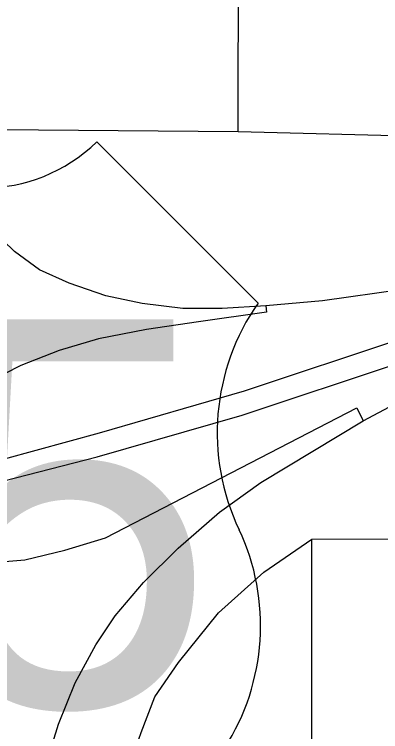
# Model space of a CAD drawing. Extents: x 0 to 34, y 0 to 22.
# Drawn here: x 5.5959 to 5.7206, y 17.4292 to 17.6735 of the extents above; entities that cross this region are included whole.
import ezdxf

# ---------------------------------------------------------------- set-up
doc = ezdxf.new("R2010")
doc.units = 0
for name, color, linetype in [('GM_X_City_Street', 7, 'Continuous'), ('GM_X_Interchange_Ramps', 7, 'Continuous'), ('GM_X_US_Route', 7, 'Continuous'), ('GM_X_US_Shield', 7, 'Continuous')]:
    doc.layers.add(name, color=color, linetype=linetype)

msp = doc.modelspace()

# ---------------------------------------------------------------- linework, layer by layer
at = {"layer": 'GM_X_City_Street'}
for points in [[(5.672067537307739, 17.633534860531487), (5.672154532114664, 17.694398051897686), (5.672235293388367, 17.748625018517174)], [(5.313822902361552, 17.652871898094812), (5.325796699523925, 17.64221540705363), (5.344102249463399, 17.638077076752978), (5.4158207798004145, 17.63705803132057), (5.49927698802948, 17.63395740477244), (5.5303411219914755, 17.634527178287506), (5.534237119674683, 17.63468502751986), (5.543814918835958, 17.634499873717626), (5.557419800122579, 17.63423637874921), (5.56729647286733, 17.63423515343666), (5.572173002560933, 17.634007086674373), (5.576687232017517, 17.63437370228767), (5.672067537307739, 17.633534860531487), (5.73398704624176, 17.632006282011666), (5.7971990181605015, 17.630657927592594)], [(5.6298454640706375, 17.383843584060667), (5.630740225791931, 17.395885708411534), (5.632691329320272, 17.406138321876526), (5.63586653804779, 17.41981467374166), (5.639041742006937, 17.428849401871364), (5.6436771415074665, 17.44105310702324), (5.6517362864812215, 17.452772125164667), (5.6654064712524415, 17.469617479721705), (5.680785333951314, 17.483536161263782), (5.697170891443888, 17.49467112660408), (5.796602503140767, 17.494925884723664)], [(5.696120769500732, 17.287351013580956), (5.6962388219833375, 17.31469128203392), (5.697127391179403, 17.382967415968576), (5.697170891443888, 17.49467112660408)]]:
    msp.add_lwpolyline(points, dxfattribs=at)
at = {"layer": 'GM_X_Interchange_Ramps'}
for points in [[(5.681520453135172, 17.574208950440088), (5.666617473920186, 17.573277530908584), (5.6532182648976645, 17.5732775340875), (5.63938656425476, 17.575006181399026), (5.62706730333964, 17.577599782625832), (5.6145324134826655, 17.581922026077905), (5.604374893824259, 17.58646052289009), (5.595945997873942, 17.59272825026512), (5.588165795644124, 17.60007658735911), (5.581898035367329, 17.608289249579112), (5.575846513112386, 17.620175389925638), (5.572173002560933, 17.634007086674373), (5.570722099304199, 17.64944813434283), (5.566583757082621, 17.648655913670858)], [(5.7570641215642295, 17.573306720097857), (5.75328618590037, 17.584085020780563), (5.728212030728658, 17.57976090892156), (5.700764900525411, 17.57587112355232), (5.681520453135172, 17.574208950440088)], [(5.681520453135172, 17.574208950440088), (5.68174597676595, 17.571980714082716), (5.658621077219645, 17.56873901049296), (5.64089898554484, 17.566145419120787), (5.624473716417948, 17.562903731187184), (5.611074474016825, 17.559013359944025), (5.598107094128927, 17.55382675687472), (5.586869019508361, 17.54820773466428), (5.57195736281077, 17.539430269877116), (5.562854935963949, 17.53208256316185), (5.558523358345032, 17.52840901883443), (5.5541918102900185, 17.52473485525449), (5.548145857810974, 17.518487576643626), (5.5419881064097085, 17.51034270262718), (5.539426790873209, 17.506884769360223), (5.536933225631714, 17.502515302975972), (5.536171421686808, 17.501027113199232), (5.532205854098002, 17.49327801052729), (5.52943390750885, 17.4862323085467), (5.526775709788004, 17.476592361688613), (5.524411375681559, 17.462819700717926), (5.524703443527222, 17.450460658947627), (5.526753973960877, 17.437871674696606), (5.530469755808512, 17.42456816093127)], [(5.7146307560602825, 17.535043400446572), (5.746871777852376, 17.55215091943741), (5.7622251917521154, 17.559389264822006), (5.759626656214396, 17.566246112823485)], [(5.585555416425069, 17.486572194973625), (5.599482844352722, 17.487668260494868), (5.613081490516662, 17.490958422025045), (5.626898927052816, 17.495125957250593), (5.712481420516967, 17.53943461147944), (5.7146307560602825, 17.535043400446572)], [(5.600429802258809, 17.391275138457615), (5.6037131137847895, 17.403286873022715), (5.606063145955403, 17.415947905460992), (5.610888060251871, 17.431740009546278), (5.6165903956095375, 17.445776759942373), (5.623609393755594, 17.458717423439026), (5.630189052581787, 17.46858725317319), (5.639839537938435, 17.479991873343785), (5.651683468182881, 17.491616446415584), (5.665720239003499, 17.503899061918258), (5.679757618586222, 17.51398826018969), (5.697523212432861, 17.52473483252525), (5.7146307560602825, 17.535043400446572)]]:
    msp.add_lwpolyline(points, dxfattribs=at)
at = {"layer": 'GM_X_US_Route'}
for points in [[(5.335106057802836, 17.4822766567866), (5.387744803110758, 17.486312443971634), (5.442314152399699, 17.492629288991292), (5.488460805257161, 17.499998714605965), (5.506354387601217, 17.503321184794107), (5.527768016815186, 17.507470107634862), (5.531140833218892, 17.50801128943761), (5.5419881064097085, 17.51034270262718), (5.548854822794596, 17.51188307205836), (5.5549150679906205, 17.513243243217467), (5.560420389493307, 17.514512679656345), (5.565925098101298, 17.51578275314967), (5.592510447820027, 17.52210707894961), (5.624880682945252, 17.530976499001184), (5.67422991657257, 17.54518910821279), (5.727526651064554, 17.562954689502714), (5.7570641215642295, 17.573306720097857), (5.796909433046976, 17.589042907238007), (5.885326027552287, 17.62261554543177), (5.968247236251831, 17.653515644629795)], [(5.562542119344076, 17.507042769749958), (5.592237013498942, 17.514579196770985), (5.624083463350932, 17.52273837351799), (5.673432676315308, 17.536950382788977), (5.726729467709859, 17.55471655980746), (5.759626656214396, 17.566246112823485), (5.784441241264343, 17.57558574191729)]]:
    msp.add_lwpolyline(points, dxfattribs=at)
at = {"layer": 'GM_X_US_Shield'}
msp.add_line((5.678850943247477, 17.575124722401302), (5.623919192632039, 17.630056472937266), dxfattribs=at)
for centre, radius, start, end in [((5.585466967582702, 17.669285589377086), 0.054931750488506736, 225.57299599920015, 314.4270040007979), ((5.7418466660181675, 17.531013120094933), 0.07690445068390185, 144.99907084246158, 205.4528763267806), ((5.6028031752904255, 17.465256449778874), 0.07690445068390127, 269.36173636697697, 25.168080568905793)]:
    msp.add_arc(centre, radius, start, end, dxfattribs=at)

# ---------------------------------------------------------------- texts
msp.add_text('35', height=0.13183620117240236, dxfattribs=at).set_placement((5.468391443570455, 17.437795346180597))

doc.saveas('drawing.dxf')
